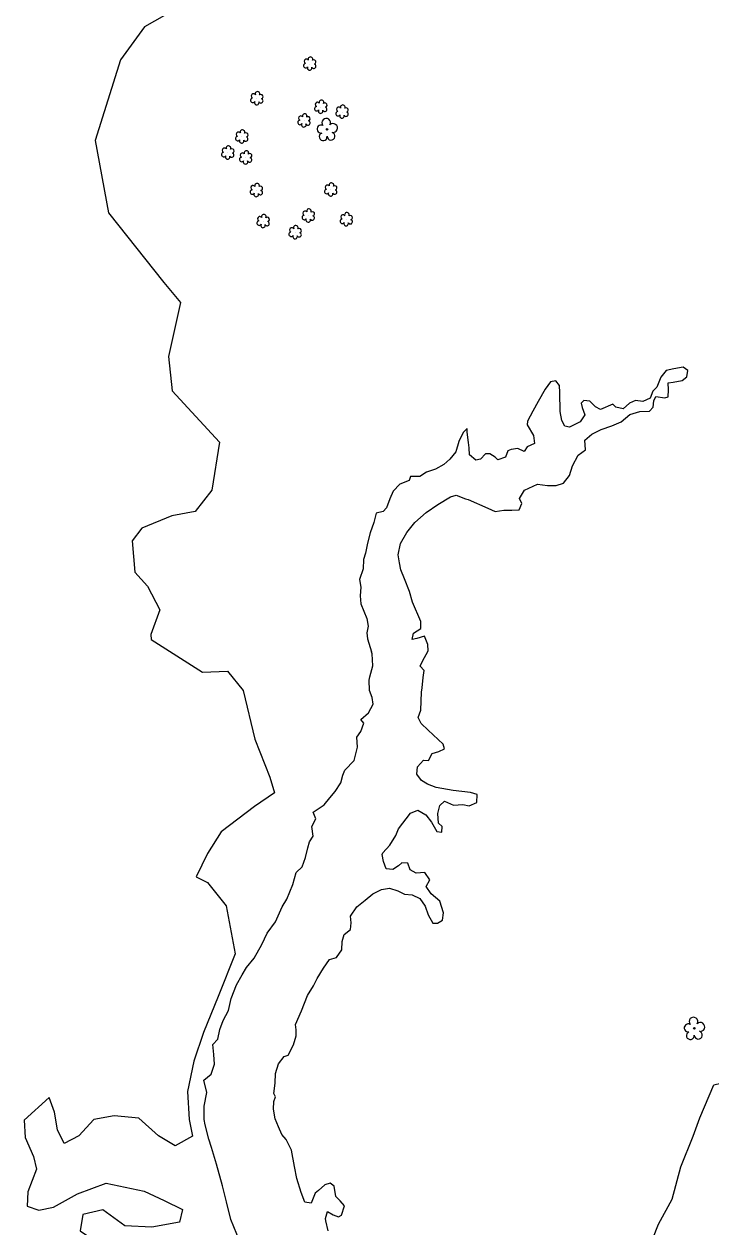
# Model space of a CAD drawing. Extents: x 3040896 to 3051146, y 687568 to 732976.
# Drawn here: x 3048993 to 3049288, y 695699 to 696215 of the extents above; entities that cross this region are included whole.
import ezdxf

# ---------------------------------------------------------------- set-up
doc = ezdxf.new("R2010")
doc.units = 0
for name, color, linetype in [('Exist Hydro Stream or Body of Water', 7, 'Continuous'), ('Exist Vegetation Hedge Row', 7, 'Continuous'), ('Exist Vegetation Shrub CELL', 7, 'Continuous'), ('Exist Vegetation Tree CELL', 7, 'Continuous')]:
    doc.layers.add(name, color=color, linetype=linetype)

msp = doc.modelspace()

# ---------------------------------------------------------------- linework, layer by layer
at = {"layer": 'Exist Hydro Stream or Body of Water'}
for points in [[(3049164.09, 695930.31), (3049164.5, 695934.79), (3049164.92, 695937.79), (3049163.27, 695939.67), (3049164.21, 695941.82), (3049166.63, 695946.25), (3049166.58, 695948.9), (3049165.15, 695952.45), (3049161.85, 695951.57), (3049159.77, 695951.1), (3049160.41, 695953.72), (3049163.59, 695955.75), (3049163.6, 695958.84), (3049159.97, 695967.12), (3049158.71, 695971.68), (3049156.49, 695977.03), (3049155.04, 695980.95), (3049154.42, 695983.96), (3049153.89, 695987.42), (3049154.9, 695992.16), (3049157.49, 695996.95), (3049161, 696001.24), (3049165.88, 696005.55), (3049170.79, 696008.92), (3049176.27, 696012.22), (3049178.67, 696012.87), (3049182.76, 696011.31), (3049183.8, 696011.13), (3049192.24, 696007.39), (3049195.42, 696005.95), (3049199.08, 696006.48), (3049202.56, 696006.49), (3049205.77, 696006.66), (3049206.86, 696009.38), (3049205.9, 696011.52), (3049207.98, 696015.02), (3049213.56, 696017.65), (3049217.8, 696017), (3049221.5, 696017.12), (3049224.68, 696018.08), (3049227.23, 696021.33), (3049228.62, 696025.44), (3049231.06, 696030.02), (3049234.15, 696032.4), (3049233.87, 696036.43), (3049236.82, 696038.99), (3049240.87, 696041), (3049245.39, 696042.62), (3049249.4, 696044.39), (3049253.19, 696047.46), (3049257.4, 696048.75), (3049261.57, 696048.86), (3049263.19, 696050.56), (3049263.37, 696053.37), (3049264.31, 696055.19), (3049268.12, 696054.69), (3049269.64, 696055.05), (3049269.71, 696058), (3049269.56, 696061), (3049271.68, 696061.4), (3049275.56, 696062.09), (3049277.55, 696063.65), (3049278.07, 696066.32), (3049276, 696067.7), (3049271.97, 696066.98), (3049268.78, 696066.4), (3049266.5, 696063.49), (3049264.73, 696059.17), (3049263.05, 696057.52), (3049261.83, 696054.54), (3049258.77, 696053.08), (3049255.52, 696053.51), (3049253.01, 696052.32), (3049250.31, 696049.97), (3049247.13, 696050.55), (3049245.87, 696051.84), (3049240.5, 696049.58), (3049238.39, 696050.76), (3049236.01, 696053.25), (3049233.48, 696053.5), (3049232.27, 696052.39), (3049232.65, 696050.52), (3049233.82, 696047.29), (3049231.92, 696044.28), (3049227.35, 696042.04), (3049225.24, 696042.43), (3049223.93, 696044.96), (3049223.22, 696048.73), (3049223.08, 696056.85), (3049223.02, 696059.93), (3049221.48, 696061.89), (3049219.09, 696061.43), (3049216.83, 696058.31), (3049213.82, 696053.06), (3049211.55, 696048.94), (3049209.22, 696044.64), (3049209.08, 696043.07), (3049211.83, 696038.47), (3049212.32, 696035.07), (3049209.08, 696033.64), (3049207.81, 696031.68), (3049205.07, 696032.95), (3049202.29, 696032.44), (3049200.88, 696031.85), (3049199.83, 696029.21), (3049196.56, 696028.01), (3049195.47, 696029.19), (3049193.07, 696030.67), (3049191.25, 696030.63), (3049189.12, 696028.28), (3049187.12, 696027.9), (3049184.38, 696030.26), (3049184.28, 696033.2), (3049184.01, 696035.47), (3049183.38, 696039.95), (3049183.36, 696041.47), (3049181.68, 696039.82), (3049179.81, 696035.9), (3049178.49, 696031.54), (3049175.94, 696028.38), (3049173.47, 696026.12), (3049169.89, 696024.05), (3049165.96, 696022.73), (3049163.14, 696020.89), (3049159.1, 696020.89), (3049158.5, 696019.17), (3049154.51, 696017.59), (3049151.72, 696014.61), (3049150.21, 696011.38), (3049148.88, 696007.47), (3049147.45, 696005.86), (3049144.41, 696005.24), (3049143.34, 696001.14), (3049141.89, 695996.73), (3049140.75, 695992.32), (3049139.89, 695988.06), (3049138.94, 695985.38), (3049138.77, 695981.3), (3049137.23, 695976.75), (3049137.8, 695973.55), (3049137.54, 695969.76), (3049137.84, 695966.31), (3049139.12, 695963.2), (3049140.42, 695960.1), (3049140.94, 695956.79), (3049140.46, 695953.88), (3049140.75, 695951.36), (3049142.36, 695945.84)], [(3049075.92, 695726.29), (3049073.8, 695733.46), (3049072.72, 695736.97), (3049071.14, 695743.13), (3049070.62, 695745.34), (3049070.63, 695751.06), (3049071.81, 695756.98), (3049070.5, 695762.2), (3049073.65, 695764.81), (3049075.06, 695769.11), (3049074.87, 695773.27), (3049074.41, 695777.6), (3049076.53, 695779.88), (3049077.42, 695784.01), (3049078.81, 695787.9), (3049081.07, 695792.13), (3049082.21, 695797.2), (3049084.6, 695803.08), (3049086.98, 695807.38), (3049088.89, 695810.49), (3049092.09, 695814.59), (3049095.34, 695820.33), (3049097.67, 695825.21), (3049101.29, 695830.16), (3049104.06, 695836.54), (3049106.16, 695839.78), (3049108.62, 695846.13), (3049110.17, 695851.25), (3049112.64, 695853.69), (3049114.13, 695857.72), (3049115.09, 695861.79), (3049115.86, 695864.39), (3049117.33, 695866.85), (3049116.89, 695870.99), (3049118.6, 695874.23), (3049117.34, 695877.13), (3049122.12, 695880.19), (3049124.59, 695883.17), (3049126.88, 695885.89), (3049129.26, 695889.62), (3049130.07, 695892.94), (3049130.96, 695895.13), (3049134.97, 695899.2), (3049136.4, 695904.92), (3049136.08, 695909.24), (3049137.85, 695911.64), (3049139.06, 695915.26), (3049137.82, 695916.78), (3049141.14, 695919.6), (3049143.17, 695923.42), (3049142.73, 695926.26), (3049141.48, 695929.18), (3049141.4, 695933.71), (3049141.66, 695935.08), (3049142.93, 695939.77), (3049142.75, 695944.93), (3049142.36, 695945.84)], [(3049108.1, 695732.31), (3049105.79, 695736.85), (3049103.95, 695738.97), (3049102.49, 695742.21), (3049101.1, 695745.63), (3049100.33, 695749.86), (3049100.5, 695753.06), (3049101.29, 695755.17), (3049100.49, 695756.6), (3049101.12, 695760.97), (3049101.26, 695765.05), (3049102.49, 695769.23), (3049104.99, 695772.45), (3049106.66, 695772.94), (3049108.93, 695777.35), (3049110.07, 695781.29), (3049110.13, 695783.77), (3049109.83, 695786.06), (3049112.43, 695791.95), (3049115.02, 695798.57), (3049117.61, 695802.75), (3049119.07, 695805.79), (3049121.81, 695810.26), (3049124.41, 695814.03), (3049127.45, 695814.8), (3049129.74, 695818.13), (3049129.76, 695821.63), (3049130.71, 695824.65), (3049133.44, 695826.75), (3049133.69, 695829.7), (3049133.41, 695832.58), (3049136.05, 695836.52), (3049139.65, 695839.38), (3049143.03, 695842.1), (3049146.74, 695844.02), (3049150.19, 695844.48), (3049153.71, 695843.39), (3049156.62, 695841.98), (3049159.87, 695841.61), (3049163.18, 695840.12), (3049165.36, 695836.84), (3049166.64, 695833.06), (3049168.7, 695829.48), (3049170.64, 695829.48), (3049172.81, 695830.81), (3049173.29, 695833.92), (3049171.68, 695838.99), (3049167.98, 695842.07), (3049165.79, 695845.22), (3049167.43, 695848.07), (3049165.28, 695851.18), (3049161.57, 695850.99), (3049158.99, 695852.45), (3049157.95, 695855.25), (3049155.46, 695855.45), (3049153.96, 695854.11), (3049151.6, 695852.54), (3049148.7, 695852.84), (3049147.5, 695856.01), (3049146.95, 695859.01), (3049147.23, 695859.61), (3049150.27, 695862.92), (3049152.86, 695867.13), (3049154.01, 695870.02), (3049159.16, 695876.72), (3049162.29, 695878), (3049165.74, 695875.95), (3049168.14, 695872.8), (3049170.38, 695868.8), (3049172.62, 695868.56), (3049172.66, 695870.93), (3049171.07, 695872.33), (3049170.78, 695876.57), (3049171.66, 695879.9), (3049173.67, 695881.76), (3049177.55, 695880.15), (3049181.52, 695880.31), (3049184.21, 695879.84), (3049187.56, 695881.24), (3049187.64, 695884.6), (3049184.8, 695885.59), (3049177.4, 695886.43), (3049170.12, 695887.62), (3049166.36, 695889.13), (3049163.83, 695890.71), (3049161.78, 695893.32), (3049162.1, 695896.5), (3049164.63, 695899.31), (3049166.79, 695899.3), (3049168.45, 695902.19), (3049171.26, 695903.03), (3049173.69, 695904.16), (3049173.15, 695906.19), (3049166.67, 695912.28), (3049163.7, 695915.03), (3049162.43, 695917.59), (3049163.59, 695920.85), (3049163.9, 695928.51), (3049164.09, 695930.31)], [(3049123.88, 695697.65), (3049122.82, 695701.98), (3049122.62, 695703.05), (3049123.51, 695705.97), (3049125.93, 695704.52), (3049128.22, 695703.71), (3049129.48, 695704.37), (3049130.85, 695708.48), (3049128.97, 695710.57), (3049127.1, 695712.47), (3049126.35, 695716.9), (3049124.64, 695718.2), (3049122.47, 695717.47), (3049119.72, 695714.99), (3049118.28, 695713.83), (3049116.59, 695709.6), (3049113.76, 695709.97), (3049112.31, 695714.14), (3049110.33, 695720.09), (3049109.37, 695725.23), (3049108.1, 695732.31)], [(3049086.02, 695693.07), (3049082.1, 695702.52), (3049080.24, 695710.13), (3049078.59, 695717.03), (3049075.92, 695726.29)]]:
    msp.add_lwpolyline(points, dxfattribs=at)
at = {"layer": 'Exist Vegetation Hedge Row'}
for points in [[(3049075.11, 696230.71), (3049045.08, 696213.62), (3049034.83, 696199.51), (3049023.88, 696164.83), (3049029.7, 696133.93), (3049053.4, 696104.06), (3049060.5, 696095.48), (3049055.33, 696072.27), (3049056.98, 696057.61), (3049077.18, 696035.62), (3049073.91, 696014.99), (3049066.87, 696005.92), (3049056.75, 696004.01), (3049043.88, 695998.8), (3049039.81, 695993.41), (3049040.92, 695979.98), (3049046.45, 695973.9), (3049051.62, 695963.8), (3049047.81, 695953.23), (3049047.96, 695951.07), (3049069.89, 695937.06), (3049080.69, 695937.51), (3049087.37, 695929.18), (3049092.37, 695908.37), (3049098.8, 695892.1), (3049100.89, 695885.41), (3049092.31, 695879.47), (3049077.89, 695868.72), (3049072.13, 695859.45), (3049067.24, 695849.4), (3049072.15, 695846.98), (3049080.16, 695836.91), (3049083.92, 695816.45), (3049076.63, 695798.08), (3049070.34, 695782.75), (3049066.22, 695770.38), (3049063.57, 695757.34), (3049064.31, 695745.45), (3049065.6, 695738.21), (3049058.22, 695734.15), (3049051.11, 695738.47), (3049042.62, 695745.93), (3049032.12, 695746.95), (3049023.42, 695745.46), (3049016.91, 695738.47), (3049010.71, 695735.12), (3049007.86, 695741.03), (3049006.51, 695748.58), (3049004.16, 695754.89)], [(3049260.29, 695687.53), (3049265.5, 695700.58), (3049271.34, 695711.22), (3049275.07, 695725.14), (3049280.34, 695738.27), (3049283.17, 695746.06), (3049289.21, 695760.21), (3049312.61, 695765.78)], [(3049004.16, 695754.89), (3048993.46, 695745.14), (3048994, 695737.77), (3048997.46, 695729.53), (3048998.78, 695724.08), (3048995.11, 695714.45), (3048994.86, 695708.34)], [(3048994.86, 695708.34), (3048999.79, 695706.61), (3049006.15, 695707.8), (3049016.31, 695713.59), (3049028.63, 695718.18), (3049044.93, 695714.68), (3049053.51, 695710.69), (3049061.35, 695706.84), (3049060.11, 695701.36), (3049048.3, 695699.33), (3049036.61, 695699.82), (3049027.3, 695706.7), (3049018.73, 695704.75), (3049017.58, 695697.64), (3049026.38, 695691.66), (3049042.33, 695686.87), (3049057.32, 695682.41), (3049069.12, 695675.93)]]:
    msp.add_lwpolyline(points, dxfattribs=at)
at = {"layer": 'Exist Vegetation Shrub CELL'}
for p, q in [((3049116.02, 696197.64), (3049116.02, 696197.64)), ((3049093.32, 696182.8), (3049093.32, 696182.8)), ((3049120.73, 696179.18), (3049120.73, 696179.18)), ((3049129.87, 696177.09), (3049129.87, 696177.09)), ((3049113.53, 696173.3), (3049113.53, 696173.3)), ((3049086.88, 696166.41), (3049086.88, 696166.41)), ((3049080.88, 696159.55), (3049080.88, 696159.55)), ((3049088.53, 696157.44), (3049088.53, 696157.44)), ((3049093.11, 696143.48), (3049093.11, 696143.48)), ((3049125, 696143.7), (3049125, 696143.7)), ((3049115.38, 696132.56), (3049115.38, 696132.56)), ((3049096.02, 696130.19), (3049096.02, 696130.19)), ((3049131.66, 696130.98), (3049131.66, 696130.98)), ((3049109.76, 696125.4), (3049109.76, 696125.4))]:
    msp.add_line(p, q, dxfattribs=at)
for centre, radius, start, end in [((3049114.54, 696198.77), 0.968, 35.8908, 245.4216), ((3049116.25, 696199.68), 0.99, 334.8391, 200.4717), ((3049114.22, 696196.94), 0.955, 95.1099, 327.9534), ((3049115.89, 696195.96), 0.984, 151.2797, 21.387), ((3049117.66, 696196.71), 0.937, 204.9913, 73.4601), ((3049117.69, 696198.51), 0.929, 284.4567, 126.0861), ((3049091.84, 696183.93), 0.968, 35.8908, 245.4216), ((3049093.55, 696184.84), 0.99, 334.8391, 200.4717), ((3049095, 696183.67), 0.929, 284.4567, 126.0861), ((3049091.52, 696182.1), 0.955, 95.1099, 327.9534), ((3049093.2, 696181.12), 0.984, 151.2797, 21.387), ((3049094.96, 696181.87), 0.937, 204.9913, 73.4601), ((3049118.93, 696178.48), 0.955, 95.1099, 327.9534), ((3049119.25, 696180.31), 0.968, 35.8908, 245.4216), ((3049120.96, 696181.22), 0.99, 334.8391, 200.4717), ((3049122.37, 696178.25), 0.937, 204.9913, 73.4601), ((3049122.41, 696180.05), 0.929, 284.4567, 126.0861), ((3049128.39, 696178.21), 0.968, 35.8908, 245.4216), ((3049130.1, 696179.13), 0.99, 334.8391, 200.4717), ((3049112.05, 696174.43), 0.968, 35.8908, 245.4216), ((3049113.76, 696175.34), 0.99, 334.8391, 200.4717), ((3049115.2, 696174.17), 0.929, 284.4567, 126.0861), ((3049120.61, 696177.5), 0.984, 151.2797, 21.387), ((3049128.07, 696176.38), 0.955, 95.1099, 327.9534), ((3049129.75, 696175.4), 0.984, 151.2797, 21.387), ((3049131.51, 696176.16), 0.937, 204.9913, 73.4601), ((3049131.55, 696177.96), 0.929, 284.4567, 126.0861), ((3049087.11, 696168.45), 0.99, 334.8391, 200.4717), ((3049111.73, 696172.6), 0.955, 95.1099, 327.9534), ((3049113.4, 696171.62), 0.984, 151.2797, 21.387), ((3049115.17, 696172.37), 0.937, 204.9913, 73.4601), ((3049085.08, 696165.7), 0.955, 95.1099, 327.9534), ((3049085.39, 696167.53), 0.968, 35.8908, 245.4216), ((3049086.75, 696164.72), 0.984, 151.2797, 21.387), ((3049088.51, 696165.48), 0.937, 204.9913, 73.4601), ((3049088.55, 696167.28), 0.929, 284.4567, 126.0861), ((3049079.08, 696158.84), 0.955, 95.1099, 327.9534), ((3049079.4, 696160.67), 0.968, 35.8908, 245.4216), ((3049080.75, 696157.86), 0.984, 151.2797, 21.387), ((3049081.11, 696161.59), 0.99, 334.8391, 200.4717), ((3049082.52, 696158.62), 0.937, 204.9913, 73.4601), ((3049082.56, 696160.42), 0.929, 284.4567, 126.0861), ((3049087.04, 696158.57), 0.968, 35.8908, 245.4216), ((3049088.76, 696159.48), 0.99, 334.8391, 200.4717), ((3049090.2, 696158.31), 0.929, 284.4567, 126.0861), ((3049086.73, 696156.74), 0.955, 95.1099, 327.9534), ((3049088.4, 696155.76), 0.984, 151.2797, 21.387), ((3049090.16, 696156.51), 0.937, 204.9913, 73.4601), ((3049091.31, 696142.77), 0.955, 95.1099, 327.9534), ((3049091.63, 696144.6), 0.968, 35.8908, 245.4216), ((3049093.34, 696145.52), 0.99, 334.8391, 200.4717), ((3049094.75, 696142.55), 0.937, 204.9913, 73.4601), ((3049094.78, 696144.35), 0.929, 284.4567, 126.0861), ((3049123.2, 696143), 0.955, 95.1099, 327.9534), ((3049123.51, 696144.83), 0.968, 35.8908, 245.4216), ((3049125.23, 696145.74), 0.99, 334.8391, 200.4717), ((3049126.63, 696142.77), 0.937, 204.9913, 73.4601), ((3049126.67, 696144.57), 0.929, 284.4567, 126.0861), ((3049092.98, 696141.79), 0.984, 151.2797, 21.387), ((3049124.87, 696142.02), 0.984, 151.2797, 21.387), ((3049096.25, 696132.23), 0.99, 334.8391, 200.4717), ((3049113.58, 696131.86), 0.955, 95.1099, 327.9534), ((3049113.9, 696133.69), 0.968, 35.8908, 245.4216), ((3049115.61, 696134.6), 0.99, 334.8391, 200.4717), ((3049117.02, 696131.63), 0.937, 204.9913, 73.4601), ((3049117.06, 696133.43), 0.929, 284.4567, 126.0861), ((3049130.18, 696132.1), 0.968, 35.8908, 245.4216), ((3049131.89, 696133.02), 0.99, 334.8391, 200.4717), ((3049133.33, 696131.85), 0.929, 284.4567, 126.0861), ((3049094.22, 696129.48), 0.955, 95.1099, 327.9534), ((3049094.54, 696131.32), 0.968, 35.8908, 245.4216), ((3049095.9, 696128.5), 0.984, 151.2797, 21.387), ((3049097.66, 696129.26), 0.937, 204.9913, 73.4601), ((3049097.7, 696131.06), 0.929, 284.4567, 126.0861), ((3049108.27, 696126.53), 0.968, 35.8908, 245.4216), ((3049109.98, 696127.44), 0.99, 334.8391, 200.4717), ((3049115.26, 696130.88), 0.984, 151.2797, 21.387), ((3049129.86, 696130.27), 0.955, 95.1099, 327.9534), ((3049131.53, 696129.29), 0.984, 151.2797, 21.387), ((3049133.3, 696130.05), 0.937, 204.9913, 73.4601), ((3049107.96, 696124.7), 0.955, 95.1099, 327.9534), ((3049109.63, 696123.72), 0.984, 151.2797, 21.387), ((3049111.39, 696124.47), 0.937, 204.9913, 73.4601), ((3049111.43, 696126.27), 0.929, 284.4567, 126.0861)]:
    msp.add_arc(centre, radius, start, end, dxfattribs=at)
at = {"layer": 'Exist Vegetation Tree CELL'}
for p, q in [((3049123.38, 696169.63), (3049123.38, 696169.63)), ((3049280.82, 695784.48), (3049280.82, 695784.48))]:
    msp.add_line(p, q, dxfattribs=at)
for centre in [(3049123.38, 696169.63), (3049280.82, 695784.48)]:
    msp.add_circle(centre, 0.326, dxfattribs=at)
for centre, radius, start, end in [((3049123, 696172.51), 1.86, 330.1651, 219.7134), ((3049120.78, 696169.79), 1.73, 62.6636, 279.3457), ((3049125.93, 696170.22), 1.9, 257.1011, 134.1999), ((3049121.68, 696166.51), 1.69, 111.5671, 6.231), ((3049125.06, 696166.73), 1.7, 181.2822, 74.56), ((3049280.43, 695787.36), 1.86, 330.1651, 219.7134), ((3049278.21, 695784.64), 1.73, 62.6636, 279.3457), ((3049279.11, 695781.36), 1.69, 111.5671, 6.231), ((3049282.49, 695781.59), 1.7, 181.2822, 74.56), ((3049283.37, 695785.07), 1.9, 257.1011, 134.1999)]:
    msp.add_arc(centre, radius, start, end, dxfattribs=at)

doc.saveas('drawing.dxf')
